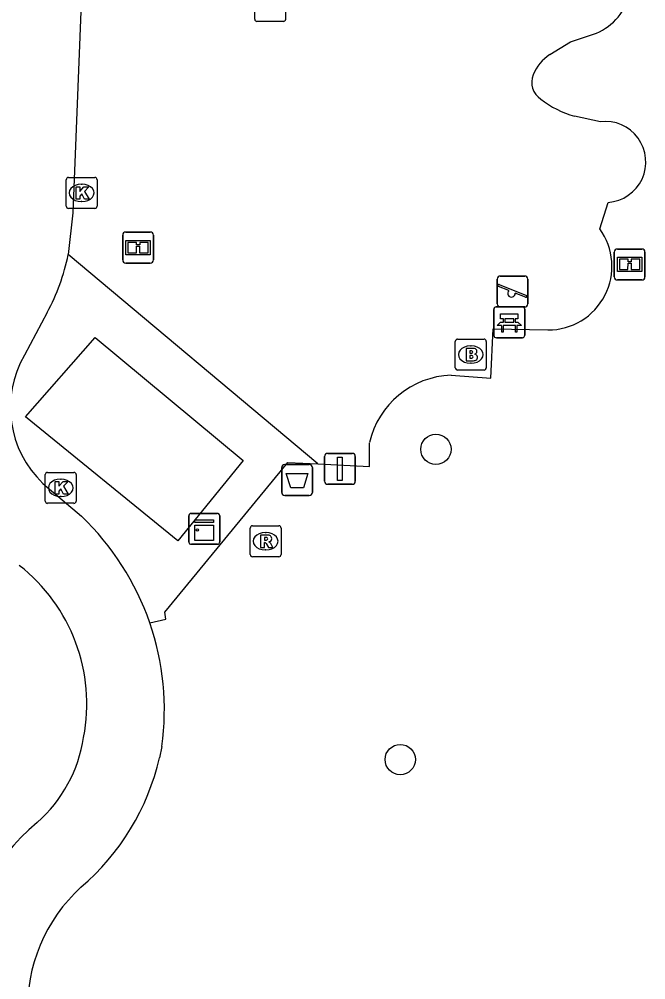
# Model space of a CAD drawing. Extents: x 160732 to 162105, y 387428 to 388479.
# Drawn here: x 160878.12 to 160898.36, y 387829.24 to 387860.28 of the extents above; entities that cross this region are included whole.
import ezdxf

# ---------------------------------------------------------------- set-up
doc = ezdxf.new("R2010")
doc.units = 0
for name, color, linetype in [('IMGEO_Afsluitpaal', 7, 'Continuous'), ('IMGEO_Afvalbak', 7, 'Continuous'), ('IMGEO_Bank', 7, 'Continuous'), ('IMGEO_Boom', 7, 'Continuous'), ('IMGEO_Brandkraan', 7, 'Continuous'), ('IMGEO_Informatiebord', 7, 'Continuous'), ('IMGEO_Kast', 7, 'Continuous'), ('IMGEO_Kolk', 7, 'Continuous'), ('IMGEO_Rioolput', 7, 'Continuous'), ('IMGEO_Speelvoorziening', 7, 'Continuous'), ('IMGEO_Voetpad_gesloten', 7, 'Continuous'), ('IMGEO_Voetpad_open', 7, 'Continuous')]:
    doc.layers.add(name, color=color, linetype=linetype)

msp = doc.modelspace()

# ---------------------------------------------------------------- linework, layer by layer
at = {"layer": 'IMGEO_Afsluitpaal'}
for p, q in [((160887.987, 387845.348), (160887.987, 387846.148)), ((160887.987, 387846.148), (160887.987, 387845.348)), ((160888.087, 387846.248), (160888.877, 387846.248)), ((160888.877, 387846.248), (160888.087, 387846.248)), ((160888.977, 387846.148), (160888.977, 387845.348)), ((160888.977, 387845.348), (160888.977, 387846.148)), ((160888.877, 387845.248), (160888.087, 387845.248)), ((160888.087, 387845.248), (160888.877, 387845.248))]:
    msp.add_line(p, q, dxfattribs=at)
msp.add_lwpolyline([(160888.407, 387846.123), (160888.557, 387846.123), (160888.557, 387845.373), (160888.407, 387845.373), (160888.407, 387846.123)], dxfattribs=at)
for centre, start, end in [((160888.087, 387846.148), 90, 180), ((160888.087, 387846.148), 90, 180), ((160888.877, 387846.148), 0, 90), ((160888.877, 387846.148), 360, 90), ((160888.087, 387845.348), 180, 270), ((160888.087, 387845.348), 180, 270), ((160888.877, 387845.348), 270, 0), ((160888.877, 387845.348), 270, 0)]:
    msp.add_arc(centre, 0.1, start, end, dxfattribs=at)
at = {"layer": 'IMGEO_Afvalbak'}
for p, q in [((160886.601, 387844.989), (160886.601, 387845.789)), ((160886.601, 387845.789), (160886.601, 387844.989)), ((160886.701, 387845.889), (160887.491, 387845.889)), ((160887.491, 387845.889), (160886.701, 387845.889)), ((160887.591, 387845.789), (160887.591, 387844.989)), ((160887.591, 387844.989), (160887.591, 387845.789)), ((160887.491, 387844.889), (160886.701, 387844.889)), ((160886.701, 387844.889), (160887.491, 387844.889))]:
    msp.add_line(p, q, dxfattribs=at)
msp.add_lwpolyline([(160886.744, 387845.603), (160887.448, 387845.603), (160887.299, 387845.133), (160886.893, 387845.133), (160886.744, 387845.603)], dxfattribs=at)
for centre, start, end in [((160886.701, 387845.789), 90, 180), ((160886.701, 387845.789), 90, 180), ((160887.491, 387845.789), 0, 90), ((160887.491, 387845.789), 360, 90), ((160886.701, 387844.989), 180, 270), ((160886.701, 387844.989), 180, 270), ((160887.491, 387844.989), 270, 0), ((160887.491, 387844.989), 270, 0)]:
    msp.add_arc(centre, 0.1, start, end, dxfattribs=at)
at = {"layer": 'IMGEO_Bank'}
for p, q in [((160893.452, 387850.058), (160893.452, 387850.899)), ((160893.452, 387850.899), (160893.452, 387850.058)), ((160893.527, 387850.983), (160894.368, 387850.983)), ((160894.368, 387850.983), (160893.527, 387850.983)), ((160894.452, 387850.908), (160894.452, 387850.067)), ((160894.452, 387850.067), (160894.452, 387850.908)), ((160893.761, 387850.489), (160893.761, 387850.595)), ((160893.805, 387850.595), (160893.805, 387850.489)), ((160894.093, 387850.601), (160893.811, 387850.601)), ((160893.811, 387850.483), (160894.093, 387850.483)), ((160894.099, 387850.489), (160894.099, 387850.595)), ((160894.143, 387850.595), (160894.143, 387850.489)), ((160894.149, 387850.381), (160893.756, 387850.381)), ((160894.377, 387849.983), (160893.536, 387849.983)), ((160893.536, 387849.983), (160894.377, 387849.983))]:
    msp.add_line(p, q, dxfattribs=at)
for points in [[(160893.755, 387850.601), (160893.669, 387850.601), (160893.669, 387850.762), (160894.232, 387850.762), (160894.232, 387850.601), (160894.149, 387850.601)], [(160893.699, 387850.381), (160893.557, 387850.381), (160893.669, 387850.483), (160893.755, 387850.483)], [(160894.149, 387850.483), (160894.232, 387850.483), (160894.344, 387850.381), (160894.205, 387850.381)], [(160893.749, 387850.374), (160893.749, 387850.167), (160893.706, 387850.167), (160893.706, 387850.374)], [(160894.199, 387850.374), (160894.199, 387850.167), (160894.155, 387850.167), (160894.155, 387850.374)]]:
    msp.add_lwpolyline(points, dxfattribs=at)
for centre, radius, start, end in [((160893.53, 387850.905), 0.0779, 92.4484, 184.2845), ((160893.53, 387850.905), 0.0779, 92.4484, 184.2845), ((160894.374, 387850.905), 0.0779, 2.4484, 94.2845), ((160894.374, 387850.905), 0.0779, 2.4484, 94.2845), ((160893.754, 387850.594), 0.00671, 2.8957, 87.1043), ((160893.754, 387850.49), 0.00671, 272.8957, 357.1043), ((160893.811, 387850.594), 0.00671, 92.8957, 177.1043), ((160893.811, 387850.49), 0.00671, 182.8957, 267.1043), ((160894.093, 387850.594), 0.00671, 2.8957, 87.1043), ((160894.093, 387850.49), 0.00671, 272.8957, 357.1043), ((160894.15, 387850.594), 0.00671, 92.8957, 177.1043), ((160894.15, 387850.49), 0.00671, 182.8957, 267.1043), ((160893.699, 387850.374), 0.00671, 2.8957, 87.1043), ((160893.756, 387850.374), 0.00671, 92.8957, 177.1043), ((160894.148, 387850.374), 0.00671, 2.8957, 87.1043), ((160894.205, 387850.374), 0.00671, 92.8957, 177.1043), ((160893.53, 387850.061), 0.0779, 182.4484, 274.2845), ((160893.53, 387850.061), 0.0779, 182.4484, 274.2845), ((160894.374, 387850.061), 0.0779, 272.4484, 4.2845), ((160894.374, 387850.061), 0.0779, 272.4484, 4.2845)]:
    msp.add_arc(centre, radius, start, end, dxfattribs=at)
at = {"layer": 'IMGEO_Boom'}
for centre in [(160891.581, 387846.379), (160890.429, 387836.354)]:
    msp.add_circle(centre, 0.489, dxfattribs=at)
at = {"layer": 'IMGEO_Brandkraan'}
for p, q in [((160892.208, 387849.015), (160892.208, 387849.867)), ((160892.283, 387849.941), (160893.135, 387849.941)), ((160893.209, 387849.867), (160893.209, 387849.015)), ((160892.696, 387849.721), (160892.721, 387849.721)), ((160892.719, 387849.161), (160892.694, 387849.161)), ((160893.135, 387848.941), (160892.283, 387848.941))]:
    msp.add_line(p, q, dxfattribs=at)
for points in [[(160892.208, 387849.015), (160892.208, 387849.867)], [(160892.283, 387849.941), (160893.135, 387849.941)], [(160893.209, 387849.867), (160893.209, 387849.015)], [(160892.556, 387849.641), (160892.556, 387849.241), (160892.769, 387849.241)], [(160892.787, 387849.641), (160892.556, 387849.641)], [(160892.735, 387849.56), (160892.681, 387849.56), (160892.681, 387849.484)], [(160892.681, 387849.484), (160892.734, 387849.484)], [(160892.743, 387849.408), (160892.681, 387849.408), (160892.681, 387849.327)], [(160892.681, 387849.327), (160892.743, 387849.327)], [(160893.135, 387848.941), (160892.283, 387848.941)]]:
    msp.add_lwpolyline(points, dxfattribs=at)
for centre, radius, start, end in [((160892.285, 387849.865), 0.0765, 91.552, 178.448), ((160892.285, 387849.865), 0.0765, 91.552, 178.448), ((160893.133, 387849.865), 0.0765, 1.552, 88.448), ((160893.133, 387849.865), 0.0765, 1.552, 88.448), ((160892.736, 387849.522), 0.0379, 267.8285, 90.9355), ((160892.791, 387849.496), 0.145, 59.4692, 91.5367), ((160892.816, 387849.543), 0.0922, 285.5137, 58.1501), ((160892.821, 387849.351), 0.105, 301.3115, 78.989), ((160892.744, 387849.367), 0.0404, 269.8759, 90.5077), ((160892.775, 387849.492), 0.251, 268.6676, 293.5347), ((160892.285, 387849.017), 0.0765, 181.552, 268.448), ((160892.285, 387849.017), 0.0765, 181.552, 268.448), ((160893.133, 387849.017), 0.0765, 271.552, 358.448), ((160893.133, 387849.017), 0.0765, 271.552, 358.448)]:
    msp.add_arc(centre, radius, start, end, dxfattribs=at)
for centre, major_axis, ratio, start_param, end_param in [((160892.695, 387849.441), (-0.387, 0.002), 0.722429, 4.712389, 7.853982), ((160892.72, 387849.441), (-0.39, 0.002), 0.717154, 1.570796, 4.712389)]:
    msp.add_ellipse(centre, major_axis=major_axis, ratio=ratio, start_param=start_param, end_param=end_param, dxfattribs=at)
at = {"layer": 'IMGEO_Informatiebord'}
for p, q in [((160881.464, 387852.499), (160881.464, 387853.299)), ((160881.464, 387853.299), (160881.464, 387852.499)), ((160881.564, 387853.399), (160882.354, 387853.399)), ((160882.354, 387853.399), (160881.564, 387853.399)), ((160882.454, 387853.299), (160882.454, 387852.499)), ((160882.454, 387852.499), (160882.454, 387853.299)), ((160897.345, 387851.952), (160897.345, 387852.752)), ((160897.345, 387852.752), (160897.345, 387851.952)), ((160897.445, 387852.852), (160898.235, 387852.852)), ((160898.235, 387852.852), (160897.445, 387852.852)), ((160898.335, 387852.752), (160898.335, 387851.952)), ((160898.335, 387851.952), (160898.335, 387852.752)), ((160882.354, 387852.399), (160881.564, 387852.399)), ((160881.564, 387852.399), (160882.354, 387852.399)), ((160898.235, 387851.852), (160897.445, 387851.852)), ((160897.445, 387851.852), (160898.235, 387851.852))]:
    msp.add_line(p, q, dxfattribs=at)
for points in [[(160881.565, 387853.131), (160882.353, 387853.131), (160882.353, 387852.667), (160881.565, 387852.667), (160881.565, 387853.131)], [(160881.63, 387853.066), (160881.63, 387852.732), (160881.905, 387852.732), (160881.906, 387852.945), (160882.01, 387852.946), (160882.011, 387852.732), (160882.288, 387852.732), (160882.288, 387853.066), (160882.012, 387853.066), (160882.012, 387852.986), (160881.906, 387852.986), (160881.906, 387853.066), (160881.63, 387853.066)], [(160897.446, 387852.584), (160898.234, 387852.584), (160898.234, 387852.12), (160897.446, 387852.12), (160897.446, 387852.584)], [(160897.511, 387852.519), (160897.511, 387852.185), (160897.786, 387852.185), (160897.787, 387852.398), (160897.891, 387852.399), (160897.892, 387852.185), (160898.169, 387852.185), (160898.169, 387852.519), (160897.893, 387852.519), (160897.893, 387852.439), (160897.787, 387852.439), (160897.787, 387852.519), (160897.511, 387852.519)]]:
    msp.add_lwpolyline(points, dxfattribs=at)
for centre, start, end in [((160881.564, 387853.299), 90, 180), ((160881.564, 387853.299), 90, 180), ((160882.354, 387853.299), 0, 90), ((160882.354, 387853.299), 360, 90), ((160897.445, 387852.752), 90, 180), ((160897.445, 387852.752), 90, 180), ((160898.235, 387852.752), 0, 90), ((160898.235, 387852.752), 360, 90), ((160881.564, 387852.499), 180, 270), ((160881.564, 387852.499), 180, 270), ((160882.354, 387852.499), 270, 0), ((160882.354, 387852.499), 270, 0), ((160897.445, 387851.952), 180, 270), ((160897.445, 387851.952), 180, 270), ((160898.235, 387851.952), 270, 0), ((160898.235, 387851.952), 270, 0)]:
    msp.add_arc(centre, 0.1, start, end, dxfattribs=at)
at = {"layer": 'IMGEO_Kast'}
for p, q in [((160883.599, 387843.384), (160883.599, 387844.225)), ((160883.599, 387844.225), (160883.599, 387843.384)), ((160883.674, 387844.309), (160884.515, 387844.309)), ((160884.515, 387844.309), (160883.674, 387844.309)), ((160884.599, 387844.234), (160884.599, 387843.393)), ((160884.599, 387843.393), (160884.599, 387844.234)), ((160884.524, 387843.309), (160883.683, 387843.309)), ((160883.683, 387843.309), (160884.524, 387843.309))]:
    msp.add_line(p, q, dxfattribs=at)
for points in [[(160883.794, 387844.099), (160884.394, 387844.099), (160884.394, 387844.014), (160883.794, 387844.014), (160883.794, 387844.099)], [(160883.794, 387843.924), (160884.394, 387843.924), (160884.394, 387843.435), (160883.794, 387843.435), (160883.794, 387843.924)]]:
    msp.add_lwpolyline(points, dxfattribs=at)
msp.add_circle((160883.878, 387843.773), 0.0377, dxfattribs=at)
for centre, start, end in [((160883.677, 387844.231), 92.4484, 184.2845), ((160883.677, 387844.231), 92.4484, 184.2845), ((160884.521, 387844.231), 2.4484, 94.2845), ((160884.521, 387844.231), 2.4484, 94.2845), ((160883.677, 387843.387), 182.4484, 274.2845), ((160883.677, 387843.387), 182.4484, 274.2845), ((160884.521, 387843.387), 272.4484, 4.2845), ((160884.521, 387843.387), 272.4484, 4.2845)]:
    msp.add_arc(centre, 0.0779, start, end, dxfattribs=at)
at = {"layer": 'IMGEO_Kolk'}
for p, q in [((160879.637, 387854.24), (160879.637, 387855.092)), ((160879.712, 387855.166), (160880.564, 387855.166)), ((160880.638, 387855.092), (160880.638, 387854.24)), ((160880.125, 387854.946), (160880.15, 387854.946)), ((160880.564, 387854.166), (160879.712, 387854.166)), ((160880.148, 387854.386), (160880.123, 387854.386)), ((160878.962, 387844.708), (160878.962, 387845.56)), ((160879.037, 387845.634), (160879.889, 387845.634)), ((160879.963, 387845.56), (160879.963, 387844.708)), ((160879.45, 387845.414), (160879.475, 387845.414)), ((160879.473, 387844.854), (160879.448, 387844.854)), ((160879.889, 387844.634), (160879.037, 387844.634))]:
    msp.add_line(p, q, dxfattribs=at)
for points in [[(160879.637, 387854.24), (160879.637, 387855.092)], [(160879.712, 387855.166), (160880.564, 387855.166)], [(160880.638, 387855.092), (160880.638, 387854.24)], [(160879.958, 387854.866), (160880.081, 387854.866), (160880.081, 387854.715), (160880.211, 387854.866), (160880.375, 387854.866), (160880.229, 387854.715), (160880.382, 387854.466), (160880.23, 387854.466), (160880.145, 387854.63), (160880.081, 387854.563), (160880.081, 387854.466), (160879.958, 387854.466), (160879.958, 387854.866)], [(160880.564, 387854.166), (160879.712, 387854.166)], [(160878.962, 387844.708), (160878.962, 387845.56)], [(160879.037, 387845.634), (160879.889, 387845.634)], [(160879.963, 387845.56), (160879.963, 387844.708)], [(160879.283, 387845.334), (160879.406, 387845.334), (160879.406, 387845.183), (160879.536, 387845.334), (160879.7, 387845.334), (160879.554, 387845.183), (160879.707, 387844.934), (160879.555, 387844.934), (160879.47, 387845.098), (160879.406, 387845.031), (160879.406, 387844.934), (160879.283, 387844.934), (160879.283, 387845.334)], [(160879.889, 387844.634), (160879.037, 387844.634)]]:
    msp.add_lwpolyline(points, dxfattribs=at)
for centre, start, end in [((160879.714, 387855.09), 91.552, 178.448), ((160879.714, 387855.09), 91.552, 178.448), ((160880.562, 387855.09), 1.552, 88.448), ((160880.562, 387855.09), 1.552, 88.448), ((160879.714, 387854.242), 181.552, 268.448), ((160879.714, 387854.242), 181.552, 268.448), ((160880.562, 387854.242), 271.552, 358.448), ((160880.562, 387854.242), 271.552, 358.448), ((160879.039, 387845.558), 91.552, 178.448), ((160879.039, 387845.558), 91.552, 178.448), ((160879.887, 387845.558), 1.552, 88.448), ((160879.887, 387845.558), 1.552, 88.448), ((160879.039, 387844.71), 181.552, 268.448), ((160879.039, 387844.71), 181.552, 268.448), ((160879.887, 387844.71), 271.552, 358.448), ((160879.887, 387844.71), 271.552, 358.448)]:
    msp.add_arc(centre, 0.0765, start, end, dxfattribs=at)
for centre, major_axis, ratio, start_param, end_param in [((160880.124, 387854.666), (-0.387, 0.002), 0.722429, 4.712389, 7.853982), ((160880.149, 387854.666), (-0.39, 0.002), 0.717154, 1.570796, 4.712389), ((160879.449, 387845.134), (-0.387, 0.002), 0.722429, 4.712389, 7.853982), ((160879.474, 387845.134), (-0.39, 0.002), 0.717154, 1.570796, 4.712389)]:
    msp.add_ellipse(centre, major_axis=major_axis, ratio=ratio, start_param=start_param, end_param=end_param, dxfattribs=at)
at = {"layer": 'IMGEO_Rioolput'}
for p, q in [((160885.727, 387860.278), (160885.727, 387861.13)), ((160886.728, 387861.13), (160886.728, 387860.278)), ((160886.654, 387860.204), (160885.802, 387860.204)), ((160885.655, 387843.908), (160886.507, 387843.908)), ((160885.58, 387842.982), (160885.58, 387843.834)), ((160886.068, 387843.688), (160886.093, 387843.688)), ((160886.581, 387843.834), (160886.581, 387842.982)), ((160886.091, 387843.128), (160886.066, 387843.128)), ((160886.507, 387842.908), (160885.655, 387842.908))]:
    msp.add_line(p, q, dxfattribs=at)
for points in [[(160885.727, 387860.278), (160885.727, 387861.13)], [(160886.728, 387861.13), (160886.728, 387860.278)], [(160886.654, 387860.204), (160885.802, 387860.204)], [(160885.655, 387843.908), (160886.507, 387843.908)], [(160885.58, 387842.982), (160885.58, 387843.834)], [(160886.169, 387843.606), (160885.917, 387843.608), (160885.917, 387843.208)], [(160886.581, 387843.834), (160886.581, 387842.982)], [(160885.917, 387843.208), (160886.041, 387843.208), (160886.041, 387843.37), (160886.052, 387843.37)], [(160886.095, 387843.527), (160886.041, 387843.527), (160886.041, 387843.446)], [(160886.041, 387843.446), (160886.093, 387843.446)], [(160886.099, 387843.341), (160886.17, 387843.208), (160886.31, 387843.208), (160886.245, 387843.334)], [(160886.507, 387842.908), (160885.655, 387842.908)]]:
    msp.add_lwpolyline(points, dxfattribs=at)
for centre, radius, start, end in [((160885.804, 387860.28), 0.0765, 181.552, 268.448), ((160885.804, 387860.28), 0.0765, 181.552, 268.448), ((160886.652, 387860.28), 0.0765, 271.552, 358.448), ((160886.652, 387860.28), 0.0765, 271.552, 358.448), ((160885.657, 387843.832), 0.0765, 91.552, 178.448), ((160885.657, 387843.832), 0.0765, 91.552, 178.448), ((160886.505, 387843.832), 0.0765, 1.552, 88.448), ((160886.505, 387843.832), 0.0765, 1.552, 88.448), ((160886.168, 387843.496), 0.109, 350.3612, 89.416), ((160886.051, 387843.317), 0.0533, 26.0293, 88.6989), ((160886.077, 387843.635), 0.19, 274.7715, 282.9687), ((160886.101, 387843.431), 0.0964, 77.0061, 93.1865), ((160886.115, 387843.488), 0.0378, 276.6634, 79.6772), ((160886.166, 387843.496), 0.112, 277.5842, 350.9817), ((160886.15, 387843.281), 0.108, 29.5134, 73.7905), ((160885.657, 387842.984), 0.0765, 181.552, 268.448), ((160885.657, 387842.984), 0.0765, 181.552, 268.448), ((160886.505, 387842.984), 0.0765, 271.552, 358.448), ((160886.505, 387842.984), 0.0765, 271.552, 358.448)]:
    msp.add_arc(centre, radius, start, end, dxfattribs=at)
for centre, major_axis, ratio, start_param, end_param in [((160886.067, 387843.408), (-0.387, 0.002), 0.722429, 4.712389, 7.853982), ((160886.092, 387843.408), (-0.39, 0.002), 0.717154, 1.570796, 4.712389)]:
    msp.add_ellipse(centre, major_axis=major_axis, ratio=ratio, start_param=start_param, end_param=end_param, dxfattribs=at)
at = {"layer": 'IMGEO_Speelvoorziening'}
for p, q in [((160893.659, 387851.979), (160894.449, 387851.979)), ((160894.449, 387851.979), (160893.659, 387851.979)), ((160893.559, 387851.079), (160893.559, 387851.879)), ((160893.559, 387851.879), (160893.559, 387851.079)), ((160893.942, 387851.507), (160893.603, 387851.644)), ((160893.628, 387851.704), (160894.504, 387851.351)), ((160894.549, 387851.879), (160894.549, 387851.079)), ((160894.549, 387851.079), (160894.549, 387851.879)), ((160894.48, 387851.291), (160894.14, 387851.428)), ((160894.449, 387850.979), (160893.659, 387850.979)), ((160893.659, 387850.979), (160894.449, 387850.979))]:
    msp.add_line(p, q, dxfattribs=at)
for centre, radius, start, end in [((160893.659, 387851.879), 0.1, 90, 180), ((160893.659, 387851.879), 0.1, 90, 180), ((160894.449, 387851.879), 0.1, 0, 90), ((160894.449, 387851.879), 0.1, 360, 90), ((160893.616, 387851.674), 0.0327, 68.078, 248.078), ((160894.021, 387851.417), 0.12, 130.9928, 5.1632), ((160894.492, 387851.321), 0.0327, 248.078, 68.078), ((160893.659, 387851.079), 0.1, 180, 270), ((160893.659, 387851.079), 0.1, 180, 270), ((160894.449, 387851.079), 0.1, 270, 0), ((160894.449, 387851.079), 0.1, 270, 0)]:
    msp.add_arc(centre, radius, start, end, dxfattribs=at)
at = {"layer": 'IMGEO_Voetpad_gesloten'}
for points in [[(160880.591, 387870.472), (160880.239, 387863.793), (160879.85, 387854.025), (160879.706, 387852.67)], [(160879.025, 387850.8), (160878.291, 387849.421)], [(160878.888, 387845.276), (160880.13, 387844.215)], [(160882.729, 387836.779), (160882.653, 387836.411)]]:
    msp.add_lwpolyline(points, dxfattribs=at)
for centre, radius, start, end in [((160872.936, 387854.076), 6.914, 331.7151, 348.2646), ((160881.215, 387847.727), 3.379, 149.9063, 226.4854), ((160874.17, 387837.964), 8.637, 18.9856, 46.3652), ((160874.606, 387838.145), 5.698, 349.1183, 51.9148), ((160874.163, 387837.955), 8.647, 352.182, 19.0262), ((160875.679, 387837.756), 4.575, 311.4108, 351.3596), ((160875.039, 387838.169), 7.814, 310.5085, 346.9976), ((160884.089, 387828.013), 8.296, 130.4631, 169.9914), ((160883.678, 387828.32), 5.288, 132.3578, 182.2701)]:
    msp.add_arc(centre, radius, start, end, dxfattribs=at)
at = {"layer": 'IMGEO_Voetpad_open'}
for points in [[(160895.263, 387859.134), (160895.932, 387859.543), (160896.765, 387859.827)], [(160896.894, 387856.965), (160896.055, 387857.14)], [(160896.875, 387853.503), (160897.148, 387854.359)], [(160887.762, 387845.905), (160879.706, 387852.67)], [(160892.072, 387848.77), (160893.351, 387848.683), (160893.432, 387850.27), (160895.198, 387850.235)], [(160883.245, 387843.422), (160878.327, 387847.428), (160880.574, 387849.997), (160885.352, 387846.014), (160883.245, 387843.422)], [(160887.762, 387845.905), (160889.44, 387845.823), (160889.439, 387846.594)], [(160882.337, 387840.774), (160882.858, 387840.889), (160882.82, 387841.117), (160886.796, 387845.953), (160887.762, 387845.905)]]:
    msp.add_lwpolyline(points, dxfattribs=at)
for centre, radius, start, end in [((160896.041, 387861.544), 1.864, 292.8709, 347.1903), ((160896.039, 387857.94), 1.424, 123.0345, 157.6831), ((160895.317, 387858.239), 0.642, 157.8607, 237.4214), ((160896.951, 387860.212), 3.2, 231.7821, 253.7427), ((160897.052, 387855.665), 1.31, 274.2199, 96.9138), ((160895.207, 387852.295), 2.06, 269.7631, 35.9069), ((160892.16, 387845.983), 2.789, 91.8059, 167.3371)]:
    msp.add_arc(centre, radius, start, end, dxfattribs=at)

doc.saveas('drawing.dxf')
